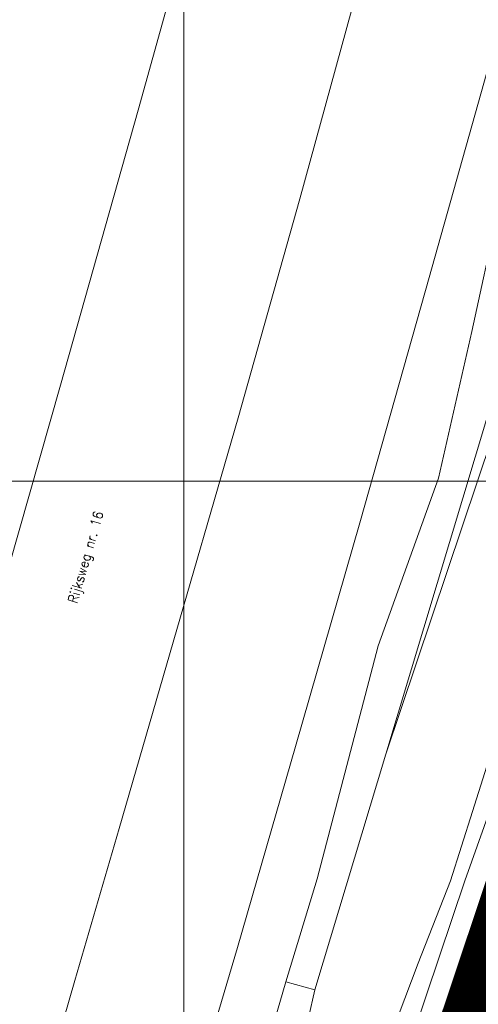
# Model space of a CAD drawing. Header units: metres. Extents: x 102313 to 104557, y 415820 to 422103.
# Tile 454 of 656: x 103683 to 103730, y 418847 to 418947. Entities that reach past the tile are written whole.
import ezdxf
from ezdxf.enums import TextEntityAlignment as Align

# ---------------------------------------------------------------- set-up
doc = ezdxf.new("R2010")
doc.units = ezdxf.units.M
doc.header["$MEASUREMENT"] = 0
doc.linetypes.add('KG-GV', pattern=[42, 12, -6, 0, -6, 12, -6])
for name, color, linetype, lineweight in [('00-Coordinaten', 7, 'Continuous', 0), ('N-WE-KG-GRONDVERWERVING-G', 130, 'KG-GV', 30), ('Oever_slootkant', 92, 'Continuous', 0), ('Straatnaam_BAG', 7, 'Continuous', 0), ('Terrein_gras', 3, 'Continuous', 0), ('Terrein_struiken', 92, 'Continuous', 0), ('water', 2, 'Continuous', 0), ('Wegdeel', 254, 'Continuous', 0)]:
    doc.layers.add(name, color=color, linetype=linetype, lineweight=lineweight)
doc.styles.add('Style-STANDARD', font='STANDARD.shx')

msp = doc.modelspace()

# ---------------------------------------------------------------- linework, layer by layer
at = {"layer": '00-Coordinaten'}
for p, q in [((103700, 420000), (103700, 417600)), ((104100, 418900), (102600, 418900))]:
    msp.add_line(p, q, dxfattribs=at)
at = {"layer": 'N-WE-KG-GRONDVERWERVING-G', "linetype": 'Continuous', "lineweight": 0, "ltscale": 5, "const_width": 7.5, "flags": 128}
msp.add_lwpolyline([(103512, 418200), (103614.444, 418501.305), (103681.09, 418700.555), (103700.895, 418759.422), (103734.562, 418859.941), (103781.854, 419000), (103788.104, 419018.509), (103788.118, 419018.55), (103788.124, 419018.567), (103803.142, 419063.045)], dxfattribs=at)
at = {"layer": 'Oever_slootkant', "flags": 128}
for points in [[(103819.207, 419114.76), (103815.542, 419102.916), (103811.157, 419089.061), (103809.644, 419083.674), (103800.897, 419058.246), (103796.141, 419045.052), (103790.199, 419028.296), (103770.382, 418968.509), (103764.946, 418952.23), (103758.738, 418934.744), (103753.843, 418919.735), (103750.534, 418910.153), (103742.603, 418886.969), (103736.876, 418869.658), (103730.146, 418850.094), (103723.96, 418831.366), (103722.224, 418826.235)], [(103731.651, 418874.497), (103729.14, 418866.631), (103726.928, 418859.643), (103723.644, 418851.323), (103721.654, 418845.952), (103719.525, 418839.956), (103716.558, 418832.87), (103713.3, 418823.578), (103711.023, 418816.522), (103708.786, 418810.141), (103705.465, 418800)]]:
    msp.add_lwpolyline(points, dxfattribs=at)
at = {"layer": 'Terrein_gras', "flags": 128}
for points in [[(103695.63, 418800), (103699.503, 418813.752), (103704.245, 418828.682), (103710.295, 418849.44)], [(103713.229, 418848.633), (103711.312, 418840.15), (103707.112, 418824.899), (103701.209, 418805.02), (103699.796, 418800)]]:
    msp.add_lwpolyline(points, dxfattribs=at)
at = {"layer": 'Terrein_struiken', "flags": 128}
for points in [[(103776.699, 419092.064), (103773.69, 419080.265), (103770.885, 419068.362), (103768.364, 419058.735), (103764.349, 419047.106), (103761.285, 419036.869), (103758.164, 419025.545), (103754.868, 419012.247), (103750.937, 418996.814), (103747.716, 418982.638), (103743.779, 418970.114), (103739.865, 418955.918), (103735.327, 418940.376), (103731.671, 418927.037), (103729.088, 418915.114), (103725.729, 418900.285), (103719.606, 418883.378), (103713.453, 418859.817), (103710.295, 418849.44)], [(103720.395, 418872.418), (103737.198, 418928.275), (103742.233, 418947.601), (103746.874, 418964.012), (103751.571, 418979.02), (103755.897, 418996.669), (103759.192, 419013.111), (103762.811, 419025.124), (103769.333, 419047.748), (103773.976, 419066.087), (103778.617, 419091.694)], [(103720.395, 418872.418), (103728.135, 418895.494), (103735.665, 418917.954), (103741.068, 418933.457), (103746.305, 418949.821), (103749.868, 418955.299), (103753.118, 418959.167), (103759.6, 418977.776), (103765.147, 418995.562), (103768.365, 419006.163), (103773.166, 419023.726), (103778.439, 419041.547), (103783.608, 419056.518), (103788.546, 419070.746), (103794.51, 419088.482)], [(103713.229, 418848.633), (103720.395, 418872.418)], [(103710.295, 418849.44), (103713.229, 418848.633)]]:
    msp.add_lwpolyline(points, dxfattribs=at)
at = {"layer": 'water', "flags": 128}
for points in [[(103817.822, 419119.501), (103816.887, 419116.798), (103809.759, 419096.192), (103801.611, 419072.018), (103792.704, 419044.038), (103783.382, 419017.226), (103780.206, 419007.236), (103777.332, 418999.202), (103775.817, 418994.248), (103774.202, 418989.817), (103772.51, 418984.233), (103769.937, 418976.609), (103767.477, 418970.931), (103765.213, 418963.529), (103762.325, 418955.005), (103758.986, 418944.875), (103756.164, 418936.146), (103751.808, 418923.273), (103743.177, 418897.379), (103739.6, 418885.524), (103734.548, 418871.053), (103724.864, 418841.189), (103717.392, 418819.422), (103710.55, 418800)], [(103734.231, 418876.087), (103728.37, 418859.618), (103723.207, 418844.312), (103718.826, 418833.115), (103713.374, 418818.323), (103709.501, 418807.169), (103708.233, 418801.775), (103707.559, 418800)]]:
    msp.add_lwpolyline(points, dxfattribs=at)
at = {"layer": 'Wegdeel', "flags": 128}
for points in [[(103655.602, 418800), (103659.44, 418812.966), (103662.8, 418824.327), (103668.104, 418842.979), (103673.995, 418862.996), (103681.235, 418887.667), (103687.51, 418909.685), (103695.368, 418937.452), (103701.31, 418958.763), (103706.721, 418977.927), (103713.152, 419000.452), (103719.166, 419022.744), (103725.546, 419045.979), (103732.096, 419070.18), (103739.998, 419099.494)], [(103756.712, 419096.106), (103752.636, 419080.086), (103749.041, 419066.693), (103744.561, 419049.608), (103739.369, 419030.279), (103734.123, 419009.948), (103729.339, 418992.494), (103723.119, 418969.72), (103717.982, 418951.367), (103711.711, 418928.528), (103705.457, 418906.401), (103698.218, 418881.395), (103693.464, 418864.918), (103688.985, 418849.577), (103684.244, 418833.192), (103681.172, 418822.631), (103677.29, 418809.684), (103674.391, 418800)], [(103689.947, 418800), (103691.622, 418805.641), (103699.912, 418834.374), (103705.393, 418852.88), (103711.257, 418873.185), (103717.762, 418895.804), (103724.396, 418919.248), (103730.351, 418940.432), (103737.601, 418966.583), (103744.489, 418990.974), (103751.279, 419016.738), (103757.328, 419039.189), (103763.613, 419064.314), (103771.212, 419093.167)]]:
    msp.add_lwpolyline(points, dxfattribs=at)

# ---------------------------------------------------------------- texts
at = {"layer": 'Straatnaam_BAG', "style": 'Style-STANDARD'}
msp.add_text('Rijksweg nr. 16', height=1, rotation=73.79481, dxfattribs=at).set_placement((103690.059, 418892.325), align=Align.MIDDLE_CENTER)

doc.saveas('drawing.dxf')
